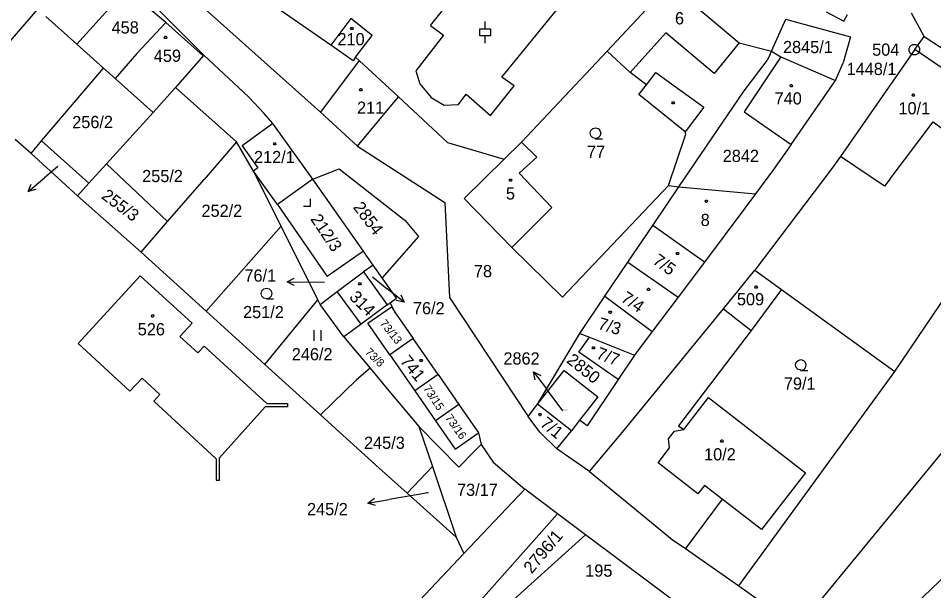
# Model space of a CAD drawing. Extents: x -580630 to -576196, y -1189024 to -1183567.
# Drawn here: x -578967.5 to -578839.8, y -1185784.5 to -1185704.7 of the extents above; entities that cross this region are included whole.
import ezdxf

# ---------------------------------------------------------------- set-up
doc = ezdxf.new("R2010")
doc.units = 0
for name, color, linetype in [('Vrstva 1', 7, 'Continuous'), ('Vrstva 16', 7, 'Continuous'), ('Vrstva 17', 7, 'Continuous'), ('Vrstva 18', 7, 'Continuous'), ('Vrstva 19', 7, 'Continuous'), ('Vrstva 24', 7, 'Continuous'), ('Vrstva 25', 7, 'Continuous'), ('Vrstva 4', 7, 'Continuous'), ('Vrstva 6', 7, 'Continuous')]:
    doc.layers.add(name, color=color, linetype=linetype)

msp = doc.modelspace()

# ---------------------------------------------------------------- linework, layer by layer
at = {"layer": 'Vrstva 1'}
for p, q in [((-578973.44, -1185678), (-578941.64, -1185709.83)), ((-578925.33, -1185717.81), (-578959.69, -1185687.02)), ((-578910.02, -1185705.71), (-578895.89, -1185688.01)), ((-578923.9, -1185708.48), (-578945.87, -1185693.25)), ((-578900.03, -1185712.92), (-578886.15, -1185695.84)), ((-578952.46, -1185700.66), (-578956.23, -1185704.87)), ((-578946.96, -1185705.28), (-578952.46, -1185700.66)), ((-578876.62, -1185699.97), (-578866.94, -1185708.13)), ((-578885.37, -1185709.29), (-578878.5, -1185701.97)), ((-579000.48, -1185744.42), (-578964.78, -1185703.46)), ((-578959.36, -1185708.32), (-578963.68, -1185704.45)), ((-578854.8, -1185703.81), (-578852.34, -1185705.1)), ((-578852.34, -1185705.1), (-578851.81, -1185704.17)), ((-578841.1, -1185707.23), (-578842.86, -1185703.99)), ((-578956.23, -1185704.87), (-578959.36, -1185708.32)), ((-578950.97, -1185709.61), (-578946.96, -1185705.28)), ((-578941.74, -1185709.94), (-578946.96, -1185705.28)), ((-578921.12, -1185704.72), (-578923.9, -1185708.48)), ((-578918.15, -1185707.11), (-578921.12, -1185704.72)), ((-578910.02, -1185705.71), (-578908.17, -1185707.07)), ((-578862.41, -1185709.28), (-578860.4, -1185704.83)), ((-578860.4, -1185704.83), (-578859.97, -1185704.95)), ((-578859.97, -1185704.95), (-578851.4, -1185707.31)), ((-578920.47, -1185710.12), (-578918.15, -1185707.11)), ((-578908.17, -1185707.07), (-578912.07, -1185712.02)), ((-578955.62, -1185711.66), (-578959.36, -1185708.32)), ((-578920.81, -1185710.62), (-578923.9, -1185708.48)), ((-578866.94, -1185708.13), (-578862.41, -1185709.28)), ((-578851.4, -1185707.31), (-578852.39, -1185710.94)), ((-578842.43, -1185709.07), (-578841.1, -1185707.23)), ((-578841.1, -1185707.23), (-578826.27, -1185717.07)), ((-578950.97, -1185709.61), (-578954.01, -1185713.1)), ((-578897.28, -1185721.97), (-578885.37, -1185709.29)), ((-578885.37, -1185709.29), (-578882.15, -1185712.27)), ((-578862.59, -1185709.69), (-578863, -1185710.6)), ((-578862.59, -1185709.69), (-578862.41, -1185709.28)), ((-578862.41, -1185709.28), (-578861.09, -1185710.08)), ((-578842.43, -1185709.07), (-578852.79, -1185723.97)), ((-578832.98, -1185715.52), (-578842.43, -1185709.07)), ((-578941.74, -1185709.94), (-578945.58, -1185714.34)), ((-578941.64, -1185709.83), (-578935.39, -1185715.67)), ((-578919.96, -1185710.6), (-578925.33, -1185717.81)), ((-578920.47, -1185710.12), (-578920.81, -1185710.62)), ((-578920.47, -1185710.12), (-578919.96, -1185710.6)), ((-578919.96, -1185710.6), (-578914.49, -1185715.66)), ((-578866.24, -1185714.85), (-578863, -1185710.6)), ((-578861.09, -1185710.08), (-578866.23, -1185717.74)), ((-578861.09, -1185710.08), (-578853.46, -1185713.4)), ((-578853.46, -1185713.4), (-578852.39, -1185710.94)), ((-578964.31, -1185721.79), (-578955.62, -1185711.66)), ((-578954.01, -1185713.1), (-578955.62, -1185711.66)), ((-578912.07, -1185712.02), (-578911.5, -1185713.87)), ((-578879.86, -1185713.97), (-578882.15, -1185712.27)), ((-578948.7, -1185717.86), (-578954.01, -1185713.1)), ((-578898.31, -1185714.13), (-578900.03, -1185712.92)), ((-578859.67, -1185722.33), (-578853.46, -1185713.4)), ((-578945.58, -1185714.34), (-578948.7, -1185717.86)), ((-578937.08, -1185721.96), (-578945.58, -1185714.34)), ((-578911.5, -1185713.87), (-578909.92, -1185715.75)), ((-578901.62, -1185718.27), (-578898.31, -1185714.13)), ((-578880.94, -1185715.36), (-578879.86, -1185713.97)), ((-578875.33, -1185728.21), (-578866.24, -1185714.85)), ((-578933.2, -1185717.99), (-578935.39, -1185715.67)), ((-578920.19, -1185722.56), (-578914.49, -1185715.66)), ((-578914.49, -1185715.66), (-578907.61, -1185722.03)), ((-578909.92, -1185715.75), (-578908.09, -1185716.81)), ((-578906.08, -1185716.75), (-578905.01, -1185715.31)), ((-578905.01, -1185715.31), (-578901.62, -1185718.27)), ((-578874.48, -1185720.53), (-578880.94, -1185715.36)), ((-578908.09, -1185716.81), (-578906.08, -1185716.75)), ((-578948.7, -1185717.86), (-578955.24, -1185725)), ((-578932, -1185719.39), (-578933.2, -1185717.99)), ((-578925.33, -1185717.81), (-578920.19, -1185722.56)), ((-578866.23, -1185717.74), (-578859.67, -1185722.33)), ((-578932, -1185719.39), (-578936.3, -1185722.51)), ((-578926.43, -1185727.13), (-578932, -1185719.39)), ((-578876.8, -1185728.04), (-578874.38, -1185720.89)), ((-578874.38, -1185720.89), (-578874.48, -1185720.53)), ((-578965.75, -1185723.59), (-578967.96, -1185721.6)), ((-578965.75, -1185723.59), (-578964.31, -1185721.79)), ((-578964.31, -1185721.79), (-578957.7, -1185727.72)), ((-578937.08, -1185721.96), (-578941.61, -1185727.18)), ((-578934.69, -1185726.01), (-578937.08, -1185721.96)), ((-578936.3, -1185722.51), (-578934.08, -1185725.57)), ((-578907.61, -1185722.03), (-578899.72, -1185724.38)), ((-578899.72, -1185724.38), (-578897.28, -1185721.97)), ((-578895.17, -1185724.07), (-578897.28, -1185721.97)), ((-578859.67, -1185722.33), (-578862.15, -1185725.81)), ((-578959.26, -1185729.45), (-578965.75, -1185723.59)), ((-578920.19, -1185722.56), (-578907.98, -1185730.41)), ((-578955.24, -1185725), (-578957.7, -1185727.72)), ((-578946.7, -1185733.07), (-578955.24, -1185725)), ((-578905.29, -1185729.83), (-578899.72, -1185724.38)), ((-578897.61, -1185726.3), (-578895.17, -1185724.07)), ((-578852.79, -1185723.97), (-578854.13, -1185725.86)), ((-578934.08, -1185725.57), (-578934.69, -1185726.01)), ((-578931.35, -1185730.67), (-578934.69, -1185726.01)), ((-578930.84, -1185733.7), (-578934.69, -1185726.01)), ((-578926.43, -1185727.13), (-578922.75, -1185725.71)), ((-578922.75, -1185725.71), (-578913.56, -1185732.92)), ((-578893.09, -1185731.11), (-578897.61, -1185726.3)), ((-578854.13, -1185725.86), (-578864.72, -1185739.85)), ((-578862.15, -1185725.81), (-578864.64, -1185729.21)), ((-578946.7, -1185733.07), (-578941.61, -1185727.18)), ((-578926.43, -1185727.13), (-578931.35, -1185730.67)), ((-578919.37, -1185737.2), (-578926.43, -1185727.13)), ((-578957.7, -1185727.72), (-578959.26, -1185729.45)), ((-578891.6, -1185743.6), (-578876.8, -1185728.04)), ((-578878.98, -1185733.6), (-578875.33, -1185728.21)), ((-578876.8, -1185728.04), (-578875.33, -1185728.21)), ((-578875.33, -1185728.21), (-578864.64, -1185729.21)), ((-578950.37, -1185737.31), (-578959.26, -1185729.45)), ((-578905.29, -1185729.83), (-578898.66, -1185736.66)), ((-578864.64, -1185729.21), (-578866.13, -1185731.2)), ((-578931.35, -1185730.67), (-578924.42, -1185740.74)), ((-578907.98, -1185730.41), (-578907.33, -1185743.64)), ((-578898.66, -1185736.66), (-578893.09, -1185731.11)), ((-578866.13, -1185731.2), (-578871.77, -1185738.74)), ((-578950.37, -1185737.31), (-578946.7, -1185733.07)), ((-578941.29, -1185745.55), (-578930.84, -1185733.7)), ((-578925.71, -1185743.97), (-578930.84, -1185733.7)), ((-578913.56, -1185732.92), (-578911.69, -1185735.16)), ((-578882.45, -1185738.73), (-578878.98, -1185733.6)), ((-578871.77, -1185738.74), (-578878.98, -1185733.6)), ((-578911.69, -1185735.16), (-578916.74, -1185740.91)), ((-578941.29, -1185745.55), (-578950.37, -1185737.31)), ((-578919.37, -1185737.2), (-578924.42, -1185740.74)), ((-578918.97, -1185737.76), (-578919.37, -1185737.2)), ((-578918.01, -1185739.12), (-578918.97, -1185737.76)), ((-578898.66, -1185736.66), (-578891.6, -1185743.6)), ((-578918.01, -1185739.12), (-578919.36, -1185740.08)), ((-578916.74, -1185740.91), (-578918.01, -1185739.12)), ((-578885.65, -1185743.45), (-578882.45, -1185738.73)), ((-578882.45, -1185738.73), (-578875.43, -1185743.62)), ((-578871.77, -1185738.74), (-578875.43, -1185743.62)), ((-578845.21, -1185753.97), (-578835.1, -1185739)), ((-578923.02, -1185742.83), (-578919.36, -1185740.08)), ((-578919.36, -1185740.08), (-578916.06, -1185744.68)), ((-578869.11, -1185745.21), (-578864.72, -1185739.85)), ((-578864.72, -1185739.85), (-578861.01, -1185742.54)), ((-578959.15, -1185750.08), (-578950.51, -1185740.63)), ((-578950.51, -1185740.63), (-578943.28, -1185747.24)), ((-578914.73, -1185743.75), (-578916.74, -1185740.91)), ((-578925.39, -1185744.61), (-578923.02, -1185742.83)), ((-578861.01, -1185742.54), (-578865.27, -1185748.23)), ((-578861.01, -1185742.54), (-578845.21, -1185753.97)), ((-578933.1, -1185752.98), (-578925.71, -1185743.97)), ((-578925.39, -1185744.61), (-578925.71, -1185743.97)), ((-578915.65, -1185744.39), (-578914.73, -1185743.75)), ((-578907.33, -1185743.64), (-578896.39, -1185760.23)), ((-578889.18, -1185748.66), (-578885.65, -1185743.45)), ((-578885.65, -1185743.45), (-578879.09, -1185748.37)), ((-578875.43, -1185743.62), (-578879.09, -1185748.37)), ((-578922.09, -1185749.14), (-578925.39, -1185744.61)), ((-578916.06, -1185744.68), (-578919.68, -1185747.36)), ((-578918.73, -1185747.24), (-578915.46, -1185744.97)), ((-578916.06, -1185744.68), (-578915.65, -1185744.39)), ((-578914.87, -1185745.82), (-578915.65, -1185744.39)), ((-578915.46, -1185744.97), (-578914.87, -1185745.82)), ((-578883.21, -1185762.44), (-578869.11, -1185745.21)), ((-578869.11, -1185745.21), (-578865.27, -1185748.23)), ((-578933.1, -1185752.98), (-578941.29, -1185745.55)), ((-578914.87, -1185745.82), (-578912.4, -1185749.38)), ((-578943.28, -1185747.24), (-578944.97, -1185749.09)), ((-578919.68, -1185747.36), (-578922.09, -1185749.14)), ((-578915.68, -1185751.65), (-578918.73, -1185747.24)), ((-578944.97, -1185749.09), (-578942.46, -1185751.38)), ((-578922.09, -1185749.14), (-578921.19, -1185750.21)), ((-578895.05, -1185758.52), (-578889.18, -1185748.66)), ((-578889.29, -1185751.28), (-578887.82, -1185749.2)), ((-578889.18, -1185748.66), (-578887.82, -1185749.2)), ((-578887.82, -1185749.2), (-578881.52, -1185751.68)), ((-578879.09, -1185748.37), (-578881.52, -1185751.68)), ((-578865.27, -1185748.23), (-578875.4, -1185761.55)), ((-578959.15, -1185750.08), (-578951.95, -1185756.73)), ((-578942.46, -1185751.38), (-578941.61, -1185750.46)), ((-578941.61, -1185750.46), (-578932.86, -1185758.45)), ((-578921.19, -1185750.21), (-578918.44, -1185753.5)), ((-578912.4, -1185749.38), (-578915.68, -1185751.65)), ((-578908.92, -1185754.41), (-578912.4, -1185749.38)), ((-578915.68, -1185751.65), (-578912.19, -1185756.68)), ((-578883.82, -1185755.11), (-578889.29, -1185751.28)), ((-578881.52, -1185751.68), (-578883.82, -1185755.11)), ((-578925.36, -1185760.01), (-578933.1, -1185752.98)), ((-578918.44, -1185753.5), (-578920.34, -1185755.15)), ((-578918.44, -1185753.5), (-578916.03, -1185756.38)), ((-578908.92, -1185754.41), (-578912.19, -1185756.68)), ((-578908.92, -1185754.41), (-578906.03, -1185758.58)), ((-578895.05, -1185758.52), (-578891.34, -1185753.81)), ((-578891.34, -1185753.81), (-578886.63, -1185757.52)), ((-578866.97, -1185783.86), (-578845.21, -1185753.97)), ((-578951.95, -1185756.73), (-578950.25, -1185754.89)), ((-578950.25, -1185754.89), (-578947.76, -1185757.2)), ((-578920.34, -1185755.15), (-578925.36, -1185760.01)), ((-578883.82, -1185755.11), (-578888.15, -1185761.56)), ((-578916.03, -1185756.38), (-578911.61, -1185761.65)), ((-578912.19, -1185756.68), (-578909.31, -1185760.85)), ((-578947.76, -1185757.2), (-578948.6, -1185758.12)), ((-578948.6, -1185758.12), (-578939.9, -1185766.16)), ((-578886.63, -1185757.52), (-578889.19, -1185760.77)), ((-578874.64, -1185762.07), (-578871.2, -1185757.62)), ((-578871.2, -1185757.62), (-578857.68, -1185768.11)), ((-578939.47, -1185766), (-578933.06, -1185758.9)), ((-578929.96, -1185758.88), (-578933.06, -1185758.9)), ((-578932.86, -1185758.45), (-578929.96, -1185758.43)), ((-578929.96, -1185758.43), (-578929.96, -1185758.88)), ((-578906.03, -1185758.58), (-578909.31, -1185760.85)), ((-578906.03, -1185758.58), (-578903.29, -1185762.54)), ((-578896.39, -1185760.23), (-578895.05, -1185758.52)), ((-578890.34, -1185762.23), (-578895.05, -1185758.52)), ((-578925.36, -1185760.01), (-578917.65, -1185767.03)), ((-578909.31, -1185760.85), (-578906.57, -1185764.81)), ((-578894.75, -1185762.41), (-578896.39, -1185760.23)), ((-578889.19, -1185760.77), (-578890.34, -1185762.23)), ((-578888.15, -1185761.56), (-578889.19, -1185760.77)), ((-578858.71, -1185789.7), (-578834.19, -1185759.88)), ((-578911.61, -1185761.65), (-578909.74, -1185767.2)), ((-578911.61, -1185761.65), (-578906.06, -1185767.32)), ((-578875.4, -1185761.55), (-578874.64, -1185762.07)), ((-578906.57, -1185764.81), (-578903.29, -1185762.54)), ((-578903.29, -1185762.54), (-578902.92, -1185764.13)), ((-578892.39, -1185764.76), (-578894.75, -1185762.41)), ((-578892.39, -1185764.76), (-578890.34, -1185762.23)), ((-578887.82, -1185767.92), (-578883.21, -1185762.44)), ((-578903.88, -1185765.09), (-578902.92, -1185764.13)), ((-578902.92, -1185764.13), (-578901.25, -1185766.63)), ((-578906.06, -1185767.32), (-578903.88, -1185765.09)), ((-578887.82, -1185767.92), (-578892.39, -1185764.76)), ((-578939.9, -1185766.16), (-578939.93, -1185769.12)), ((-578939.47, -1185769.12), (-578939.47, -1185766)), ((-578917.65, -1185767.03), (-578913.28, -1185770.93)), ((-578913.28, -1185770.93), (-578909.74, -1185767.2)), ((-578909.74, -1185767.2), (-578906.4, -1185777.08)), ((-578901.25, -1185766.63), (-578896.86, -1185770.39)), ((-578887.82, -1185767.92), (-578876.29, -1185777.39)), ((-578857.68, -1185768.11), (-578863.81, -1185776.01)), ((-578822.98, -1185767.8), (-578851.53, -1185795.27)), ((-578939.93, -1185769.12), (-578939.47, -1185769.12)), ((-578913.28, -1185770.93), (-578906.4, -1185777.08)), ((-578905.34, -1185779.34), (-578896.86, -1185770.39)), ((-578892.27, -1185773.83), (-578896.86, -1185770.39)), ((-578869.28, -1185771.78), (-578874.4, -1185778.67)), ((-578863.81, -1185776.01), (-578869.28, -1185771.78)), ((-578888.36, -1185776.77), (-578892.27, -1185773.83)), ((-578906.43, -1185792.98), (-578888.36, -1185776.77)), ((-578906.4, -1185777.08), (-578905.34, -1185779.34)), ((-578842.63, -1185810.87), (-578888.36, -1185776.77)), ((-578876.29, -1185777.39), (-578874.4, -1185778.67)), ((-578874.4, -1185778.67), (-578866.97, -1185783.86)), ((-578924.2, -1185799.25), (-578905.34, -1185779.34)), ((-578866.97, -1185783.86), (-578858.71, -1185789.7))]:
    msp.add_line(p, q, dxfattribs=at)
at = {"layer": 'Vrstva 16'}
for p, q in [((-578962.01, -1185725.37), (-578963.87, -1185726.94)), ((-578966.164, -1185728.873), (-578963.87, -1185726.94)), ((-578930.019, -1185741.446), (-578927.02, -1185741.52)), ((-578924.84, -1185741.57), (-578927.02, -1185741.52)), ((-578918.09, -1185740.79), (-578916.04, -1185742.42)), ((-578913.693, -1185744.289), (-578916.04, -1185742.42)), ((-578895.611, -1185754.011), (-578893.81, -1185756.41)), ((-578891.53, -1185759.45), (-578893.81, -1185756.41)), ((-578910.32, -1185770.88), (-578915.78, -1185771.81)), ((-578918.738, -1185772.312), (-578915.78, -1185771.81))]:
    msp.add_line(p, q, dxfattribs=at)
for points in [[(-578965.077, -1185728.611), (-578966.164, -1185728.873), (-578965.722, -1185727.846)], [(-578929.032, -1185741.97), (-578930.019, -1185741.446), (-578929.007, -1185740.971)], [(-578914.164, -1185743.275), (-578913.693, -1185744.289), (-578914.787, -1185744.057)], [(-578895.411, -1185755.111), (-578895.611, -1185754.011), (-578894.611, -1185754.51)], [(-578917.668, -1185772.638), (-578918.738, -1185772.312), (-578917.835, -1185771.652)]]:
    msp.add_lwpolyline(points, dxfattribs=at)
at = {"layer": 'Vrstva 24'}
msp.add_line((-578842.52, -1185709.08), (-578842.42, -1185709.08), dxfattribs=at)
msp.add_lwpolyline([(-578842.28, -1185708.36), (-578841.94, -1185708.55), (-578841.75, -1185708.89), (-578841.75, -1185709.28), (-578841.94, -1185709.62), (-578842.28, -1185709.81), (-578842.67, -1185709.81), (-578843.01, -1185709.62), (-578843.2, -1185709.28), (-578843.2, -1185708.89), (-578843.01, -1185708.55), (-578842.67, -1185708.36)], close=True, dxfattribs=at)
at = {"layer": 'Vrstva 25'}
for p, q in [((-578902.37, -1185706.17), (-578902.37, -1185705.17)), ((-578926.28, -1185748.21), (-578926.28, -1185749.71)), ((-578925.28, -1185749.71), (-578925.28, -1185748.21))]:
    msp.add_line(p, q, dxfattribs=at)
for points in [[(-578920.88, -1185705.98), (-578920.79, -1185706.13), (-578920.88, -1185706.28), (-578921.06, -1185706.28), (-578921.15, -1185706.13), (-578921.06, -1185705.98)], [(-578946.88, -1185707.22), (-578946.79, -1185707.37), (-578946.88, -1185707.52), (-578947.06, -1185707.52), (-578947.15, -1185707.37), (-578947.06, -1185707.22)], [(-578919.65, -1185714.52), (-578919.56, -1185714.67), (-578919.65, -1185714.82), (-578919.83, -1185714.82), (-578919.92, -1185714.67), (-578919.83, -1185714.52)], [(-578859.56, -1185713.96), (-578859.47, -1185714.11), (-578859.56, -1185714.26), (-578859.74, -1185714.26), (-578859.83, -1185714.11), (-578859.74, -1185713.96)], [(-578842.53, -1185715.26), (-578842.44, -1185715.41), (-578842.53, -1185715.56), (-578842.71, -1185715.56), (-578842.8, -1185715.41), (-578842.71, -1185715.26)], [(-578876.03, -1185716.34), (-578875.94, -1185716.49), (-578876.03, -1185716.64), (-578876.21, -1185716.64), (-578876.3, -1185716.49), (-578876.21, -1185716.34)], [(-578931.66, -1185722.06), (-578931.57, -1185722.21), (-578931.66, -1185722.36), (-578931.84, -1185722.36), (-578931.93, -1185722.21), (-578931.84, -1185722.06)], [(-578898.76, -1185727.14), (-578898.67, -1185727.29), (-578898.76, -1185727.44), (-578898.94, -1185727.44), (-578899.03, -1185727.29), (-578898.94, -1185727.14)], [(-578871.42, -1185730.08), (-578871.33, -1185730.23), (-578871.42, -1185730.38), (-578871.6, -1185730.38), (-578871.69, -1185730.23), (-578871.6, -1185730.08)], [(-578875.45, -1185737.37), (-578875.36, -1185737.52), (-578875.45, -1185737.67), (-578875.63, -1185737.67), (-578875.72, -1185737.52), (-578875.63, -1185737.37)], [(-578919.79, -1185741.59), (-578919.7, -1185741.74), (-578919.79, -1185741.89), (-578919.97, -1185741.89), (-578920.06, -1185741.74), (-578919.97, -1185741.59)], [(-578879.48, -1185742.37), (-578879.39, -1185742.52), (-578879.48, -1185742.67), (-578879.66, -1185742.67), (-578879.75, -1185742.52), (-578879.66, -1185742.37)], [(-578864.48, -1185742.04), (-578864.39, -1185742.19), (-578864.48, -1185742.34), (-578864.66, -1185742.34), (-578864.75, -1185742.19), (-578864.66, -1185742.04)], [(-578948.69, -1185746.08), (-578948.6, -1185746.23), (-578948.69, -1185746.38), (-578948.87, -1185746.38), (-578948.96, -1185746.23), (-578948.87, -1185746.08)], [(-578884.85, -1185745.56), (-578884.76, -1185745.71), (-578884.85, -1185745.86), (-578885.03, -1185745.86), (-578885.12, -1185745.71), (-578885.03, -1185745.56)], [(-578887.16, -1185750.53), (-578887.07, -1185750.68), (-578887.16, -1185750.83), (-578887.34, -1185750.83), (-578887.43, -1185750.68), (-578887.34, -1185750.53)], [(-578911.23, -1185752.28), (-578911.14, -1185752.43), (-578911.23, -1185752.58), (-578911.41, -1185752.58), (-578911.5, -1185752.43), (-578911.41, -1185752.28)], [(-578894.63, -1185759.84), (-578894.54, -1185759.99), (-578894.63, -1185760.14), (-578894.81, -1185760.14), (-578894.9, -1185759.99), (-578894.81, -1185759.84)], [(-578869.24, -1185763.52), (-578869.15, -1185763.67), (-578869.24, -1185763.82), (-578869.42, -1185763.82), (-578869.51, -1185763.67), (-578869.42, -1185763.52)]]:
    msp.add_lwpolyline(points, close=True, dxfattribs=at)
for points in [[(-578902.37, -1185708.17), (-578902.37, -1185707.17), (-578903.12, -1185707.17), (-578903.12, -1185706.17), (-578902.37, -1185706.17), (-578901.62, -1185706.17), (-578901.62, -1185707.17), (-578902.37, -1185707.17)], [(-578886.98, -1185721.48), (-578887.36, -1185721.38), (-578887.63, -1185721.11), (-578887.73, -1185720.74), (-578887.63, -1185720.37), (-578887.36, -1185720.1), (-578886.99, -1185720), (-578886.62, -1185720.1), (-578886.35, -1185720.37), (-578886.25, -1185720.75), (-578886.35, -1185721.13), (-578886.62, -1185721.4), (-578887, -1185721.5), (-578886, -1185721.5)], [(-578927.73, -1185730.9), (-578926.73, -1185730.9), (-578926.73, -1185729.9)], [(-578932.88, -1185743.83), (-578933.26, -1185743.73), (-578933.53, -1185743.46), (-578933.63, -1185743.09), (-578933.53, -1185742.72), (-578933.26, -1185742.45), (-578932.89, -1185742.35), (-578932.52, -1185742.45), (-578932.25, -1185742.72), (-578932.15, -1185743.1), (-578932.25, -1185743.48), (-578932.52, -1185743.75), (-578932.9, -1185743.85), (-578931.9, -1185743.85)], [(-578858.33, -1185753.8), (-578858.71, -1185753.7), (-578858.98, -1185753.43), (-578859.08, -1185753.06), (-578858.98, -1185752.69), (-578858.71, -1185752.42), (-578858.34, -1185752.32), (-578857.97, -1185752.42), (-578857.7, -1185752.69), (-578857.6, -1185753.07), (-578857.7, -1185753.45), (-578857.97, -1185753.72), (-578858.35, -1185753.82), (-578857.35, -1185753.82)]]:
    msp.add_lwpolyline(points, dxfattribs=at)
at = {"layer": 'Vrstva 4'}
for p, q in [((-578882.15, -1185712.27), (-578877.16, -1185706.73)), ((-578870.42, -1185712.39), (-578877.16, -1185706.73)), ((-578866.94, -1185708.13), (-578870.42, -1185712.39)), ((-578879.86, -1185713.97), (-578878.56, -1185712.26)), ((-578878.56, -1185712.26), (-578871.87, -1185717.11)), ((-578871.87, -1185717.11), (-578874.48, -1185720.53)), ((-578845.87, -1185727.08), (-578839.85, -1185719.16)), ((-578839.85, -1185719.16), (-578838.4, -1185720.24)), ((-578846.65, -1185728.14), (-578852.79, -1185723.97)), ((-578845.87, -1185727.08), (-578846.65, -1185728.14)), ((-578919.68, -1185747.36), (-578923.02, -1185742.83)), ((-578875.93, -1185762.27), (-578874.64, -1185762.07)), ((-578876.79, -1185763.35), (-578875.93, -1185762.27)), ((-578876.63, -1185764.64), (-578876.79, -1185763.35)), ((-578878.24, -1185766.72), (-578876.63, -1185764.64)), ((-578872.69, -1185771.04), (-578878.24, -1185766.72)), ((-578871.78, -1185769.85), (-578872.69, -1185771.04)), ((-578869.28, -1185771.78), (-578871.78, -1185769.85))]:
    msp.add_line(p, q, dxfattribs=at)
at = {"layer": 'Vrstva 6'}
msp.add_line((-578892.27, -1185773.83), (-578930.03, -1185816.16), dxfattribs=at)

# ---------------------------------------------------------------- texts
at = {"layer": 'Vrstva 16'}
for s, p in [('76/1', (-578935.969, -1185741.44)), ('76/2', (-578912.453, -1185745.99)), ('2862', (-578899.827, -1185753)), ('245/2', (-578927.233, -1185774.01))]:
    msp.add_text(s, height=1.7, dxfattribs=at).set_placement(p)
at = {"layer": 'Vrstva 17'}
msp.add_text('504', height=1.7, dxfattribs=at).set_placement((-578848.371, -1185709.93))
at = {"layer": 'Vrstva 18'}
for s, height, p in [('2845/1', 1.7, (-578860.812, -1185709.57)), ('1448/1', 1.7, (-578851.933, -1185712.62)), ('77', 1.7, (-578888.165, -1185724.18)), ('2842', 1.7, (-578869.217, -1185724.75)), ('256/4', 0.1, (-578962.219, -1185725.37)), ('255/2', 1.7, (-578950.244, -1185727.56)), ('252/2', 1.7, (-578941.961, -1185732.4)), ('78', 1.7, (-578903.945, -1185740.82)), ('76/1', 0.1, (-578924.979, -1185741.57)), ('76/2', 0.1, (-578918.253, -1185740.79)), ('251/2', 1.7, (-578936.159, -1185746.53)), ('246/2', 1.7, (-578929.36, -1185752.41)), ('79/1', 1.7, (-578860.686, -1185756.5)), ('2862', 0.2, (-578891.502, -1185759.45)), ('245/3', 1.7, (-578919.281, -1185764.76)), ('73/17', 1.7, (-578906.302, -1185771.32)), ('245/2', 0.1, (-578910.533, -1185770.88)), ('195', 1.7, (-578888.413, -1185782.59))]:
    msp.add_text(s, height=height, dxfattribs=at).set_placement(p)
for s, height, rotation, p in [('256/2', 1.7, 0.28648, (-578959.997, -1185720.038)), ('255/3', 1.7, 323.0909, (-578956.049, -1185729.735)), ('2854', 1.7, 306.99079, (-578920.879, -1185731.081)), ('73/13', 1.14, 308.65236, (-578917.138, -1185747.294)), ('73/8', 1.14, 316.15811, (-578919.225, -1185751.39)), ('2850', 1.7, 321.31473, (-578891.139, -1185752.619)), ('73/15', 1.14, 303.32386, (-578911.071, -1185756.329)), ('73/16', 1.14, 305.32921, (-578908.015, -1185760.447)), ('2796/1', 1.7, 50.01922, (-578895.887, -1185782.278))]:
    msp.add_text(s, height=height, rotation=rotation, dxfattribs=at).set_placement(p)
at = {"layer": 'Vrstva 19'}
for s, p in [('6', (-578875.886, -1185705.56)), ('210', (-578922.987, -1185708.47)), ('740', (-578861.981, -1185716.73)), ('211', (-578920.262, -1185718.03)), ('10/1', (-578844.695, -1185718.11)), ('212/1', (-578934.634, -1185724.91)), ('5', (-578899.472, -1185729.99)), ('8', (-578872.296, -1185733.68)), ('509', (-578867.238, -1185744.74)), ('526', (-578950.855, -1185748.93)), ('10/2', (-578871.826, -1185766.37))]:
    msp.add_text(s, height=1.7, dxfattribs=at).set_placement(p)
for s, rotation, p in [('458', 0.45837, (-578954.501, -1185706.856)), ('459', 0.28648, (-578948.611, -1185710.8)), ('212/3', 303.89681, (-578926.821, -1185732.715)), ('7/5', 324.06493, (-578879.129, -1185738.81)), ('314', 315.06949, (-578921.439, -1185743.714)), ('7/4', 325.89839, (-578883.548, -1185744.081)), ('7/3', 343.54549, (-578886.745, -1185748.015)), ('7/7', 339.4202, (-578886.988, -1185752.106)), ('741', 309.22532, (-578914.32, -1185752.574)), ('7/1', 320.68448, (-578894.819, -1185761.464))]:
    msp.add_text(s, height=1.7, rotation=rotation, dxfattribs=at).set_placement(p)

doc.saveas('drawing.dxf')
